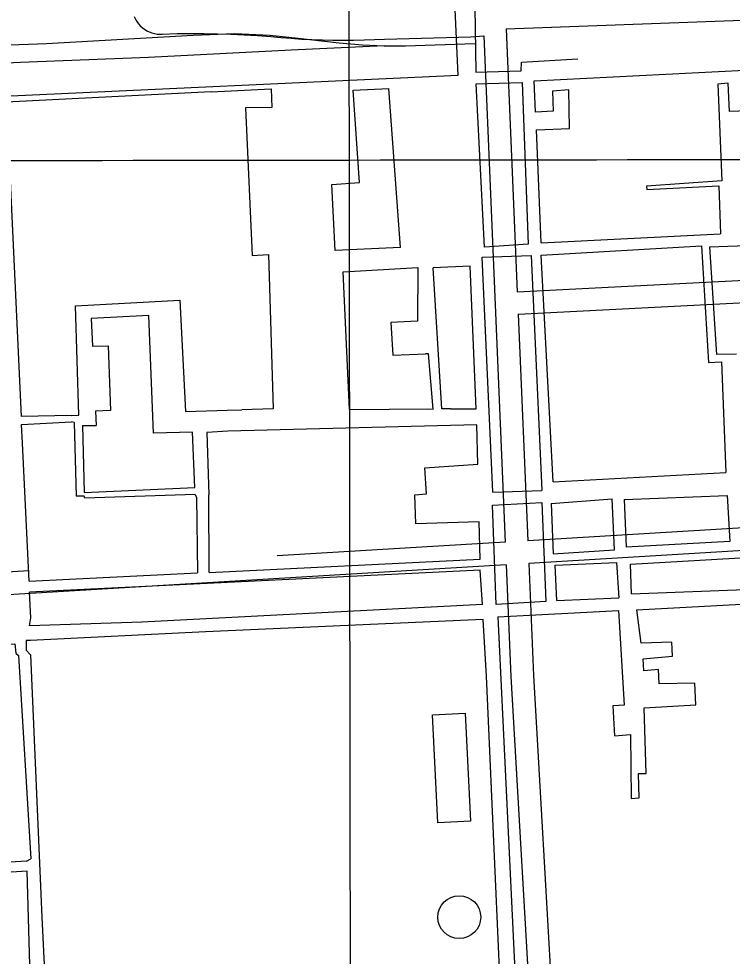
# Model space of a CAD drawing. Extents: x 3313447 to 3351316, y 703786 to 729172.
# Drawn here: x 3327644 to 3328592, y 720243 to 721489 of the extents above; entities that cross this region are included whole.
import ezdxf

# ---------------------------------------------------------------- set-up
doc = ezdxf.new("R2010")
doc.units = 0
for name, color, linetype in [('V-BLDG-OTLN', 7, 'Continuous'), ('V-DOMW-TANK', 7, 'Continuous'), ('V-GRID-MAJR', 7, 'Continuous'), ('V-RAIL-TRAK', 7, 'Continuous'), ('V-ROAD-CNTR', 7, 'Continuous'), ('V-UTIL-LINE', 7, 'Continuous')]:
    doc.layers.add(name, color=color, linetype=linetype)

msp = doc.modelspace()

# ---------------------------------------------------------------- linework, layer by layer
at = {"layer": 'V-BLDG-OTLN'}
msp.add_lwpolyline([(3328236.6314893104, 720566.5528398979), (3328243.834474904, 720422.8351273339), (3328200.647561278, 720420.670131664), (3328193.4425756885, 720564.3878442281)], close=True, dxfattribs=at)
at = {"layer": 'V-DOMW-TANK'}
msp.add_circle((3328229.029504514, 720295.2943824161), 28.492395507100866, dxfattribs=at)
at = {"layer": 'V-GRID-MAJR'}
for points in [[(3328090.94, 715239.8640000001), (3328083.005, 721301.528), (3328075.0700000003, 727363.223), (3328075.066, 727366.2760000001)], [(3317583.083, 721289.311), (3322833.044, 721295.0380000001), (3328083.005, 721301.528), (3333332.965, 721308.783), (3338582.924, 721316.8), (3343832.882, 721325.582), (3349082.838, 721335.127), (3349082.839, 721335.127)]]:
    msp.add_spline(points, degree=3, dxfattribs=at)
at = {"layer": 'V-RAIL-TRAK'}
for points in [[(3327559.839, 721452.06), (3327680.847, 721456.483), (3327875.341, 721467.518), (3327930.8200000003, 721469.531), (3327977.299, 721467.338), (3328010.958, 721463.692), (3328069.25, 721457.397), (3328100.474, 721454.78), (3328129.267, 721453.1900000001)], [(3328129.267, 721453.1900000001), (3328005.49, 721447.366), (3327816.1890000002, 721437.742), (3327646.293, 721431.34), (3327427.8680000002, 721420.877), (3327338.4250000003, 721414.878), (3327276.031, 721409.017)], [(3328129.267, 721453.1900000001), (3328157.355, 721453.332), (3328249.5870000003, 721456.569)]]:
    msp.add_lwpolyline(points, dxfattribs=at)
at = {"layer": 'V-ROAD-CNTR'}
for points in [[(3329232.277302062, 721510.0695812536), (3328291.079380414, 721475.3760222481)], [(3327797.259664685, 721492.2431527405), (3327798.7740729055, 721488.8935586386), (3327800.605690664, 721485.7209950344), (3327802.7437124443, 721482.7402125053), (3327805.166684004, 721479.9874475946), (3327807.847262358, 721477.4883754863), (3327810.7627486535, 721475.2660111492), (3327813.895922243, 721473.3351802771), (3327817.197371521, 721471.7332538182), (3327820.6310578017, 721470.4645017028), (3327824.18099002, 721469.5404083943), (3327827.8058984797, 721468.9718612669), (3327831.4753595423, 721468.7645375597), (3327834.305362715, 721468.8879199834), (3327854.168210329, 721469.4911386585), (3327871.889743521, 721469.5797561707), (3327889.7119533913, 721469.4638860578), (3327907.529932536, 721469.1400668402), (3327925.3444804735, 721468.6083040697), (3327943.150071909, 721467.8676009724), (3327960.949431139, 721466.9189091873), (3327978.563932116, 721465.7742314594), (3327991.9531145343, 721464.4424372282), (3328005.7289722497, 721463.2821616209), (3328019.5234559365, 721462.3354813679), (3328033.3276284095, 721461.5963715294), (3328047.1460715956, 721461.0665747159), (3328060.966956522, 721460.7503375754), (3328074.7917936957, 721460.6425613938), (3328088.6177095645, 721460.7462786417), (3328102.4400879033, 721461.0604698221), (3328116.255459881, 721461.585142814), (3328129.7550347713, 721462.3039668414), (3328244.4084039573, 721465.4564516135), (3328261.5594077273, 721466.577117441)], [(3328291.079380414, 721475.3760222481), (3328305.9253507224, 721126.497720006)], [(3328261.418845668, 721466.7594745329), (3328290.06138245, 720793.6703856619)], [(3328305.9233507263, 721126.497720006), (3329247.228937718, 721174.7542009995)], [(3328307.199348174, 721096.523779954), (3329248.5035461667, 721144.7801690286)], [(3328307.2003481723, 721096.523779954), (3328320.01132255, 720795.4763820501)], [(3329253.336005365, 720851.7590409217), (3328320.01132255, 720795.4763820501)], [(3329252.0451914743, 720821.6259234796), (3328321.287319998, 720765.4984420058)], [(3328290.06138245, 720793.669385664), (3327987.06198845, 720775.3974222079)], [(3328291.337379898, 720763.692445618), (3327614.518733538, 720722.8775272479)], [(3328291.3363799, 720763.693445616), (3328297.667367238, 720614.9147431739), (3328320.838320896, 720209.9135531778)], [(3328321.2863200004, 720765.499442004), (3328327.63130731, 720616.408740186), (3328378.1111393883, 719734.0834482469)], [(3327657.645647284, 720755.5324619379), (3327612.96773664, 720752.8384673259)]]:
    msp.add_lwpolyline(points, dxfattribs=at)
at = {"layer": 'V-UTIL-LINE'}
for p, q in [((3327899.311, 721392), (3327627.185, 721378.291)), ((3328150.83, 721185.189), (3328135.2490000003, 721396.784)), ((3328337.886, 721191.284), (3328575.86, 721203.246)), ((3328320.4620000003, 721189.643), (3328262.485, 721185.826)), ((3328243.289, 721160.294), (3328194.2090000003, 721158.301)), ((3328206.0160000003, 720970.7490000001), (3328194.2090000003, 721158.301)), ((3327713.955, 720962.039), (3327647.315, 720960.687)), ((3327920.664, 720969.236), (3327940.3000000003, 720969.34)), ((3328083.3200000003, 720970.1), (3328188.333, 720970.657)), ((3328217.3310000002, 720970.808), (3328206.0160000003, 720970.7490000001)), ((3327717.377, 720952.819), (3327713.816, 720953.706)), ((3327717.377, 720952.819), (3327719.89, 720854.759)), ((3327728.602, 720948.5260000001), (3327746.44, 720948.889)), ((3327657.555, 720741.881), (3327648.974, 720925.216)), ((3328353.4760000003, 720873.9770000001), (3328583.04, 720886.105)), ((3328273.44, 720860.245), (3328338.615, 720862.326)), ((3327877.9420000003, 720856.819), (3327879.935, 720853.206)), ((3327879.935, 720853.206), (3327881.244, 720752.7760000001)), ((3327896.895, 720753.5380000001), (3327896.147, 720856.729)), ((3328351.1920000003, 720844.969), (3328432.275, 720851.256)), ((3328448.032, 720850.159), (3328450.7, 720787.084)), ((3327657.555, 720741.881), (3327881.244, 720752.7760000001)), ((3328457.676, 720724.8150000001), (3329234.169, 720755.76)), ((3328344.147, 720714.849), (3328278.148, 720710.985)), ((3328358.626, 720716.109), (3328440.79, 720719.853)), ((3328464.893, 720703.946), (3328827.299, 720722.822)), ((3328260.04, 720710.622), (3327807.477, 720687.218)), ((3328280.407, 720694.337), (3328440.5670000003, 720702.6780000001)), ((3328280.407, 720694.337), (3328309.431, 720080.121)), ((3327654.284, 720369.878), (3327659.974, 720372.987))]:
    msp.add_line(p, q, dxfattribs=at)
for points in [[(3327613.394, 721394.1140000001), (3327613.75, 721385.932), (3328227.636, 721414.4890000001), (3328208.289, 721833.281), (3327565.0100000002, 721805.358), (3327577.986, 721479.605)], [(3329257.627, 721546.411), (3328249.691, 721504.642), (3328250.818, 721418.444), (3328311.049, 721420.131), (3328311.684, 721431.559), (3328386.44, 721436.089)], [(3328337.886, 721191.284), (3328331.748, 721341.515), (3328375.506, 721343.372), (3328374.548, 721394.626), (3328353.021, 721392.879), (3328353.6210000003, 721366.6680000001), (3328330.225, 721365.147), (3328328.613, 721406.566), (3328643.3310000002, 721422.661)], [(3328262.485, 721185.826), (3328251.207, 721402.853), (3328312.718, 721404.337), (3328320.4620000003, 721189.643)], [(3328662.795, 721368.692), (3328587.912, 721365.974), (3328586.083, 721403.883), (3328572.517, 721402.175), (3328577.844, 721273.708), (3328477.703, 721266.884), (3328477.961, 721262.204), (3328573.898, 721267.367), (3328575.86, 721203.246)], [(3327899.311, 721392), (3327979.298, 721396), (3327980.205, 721371.317), (3327944.941, 721370.748), (3327953.765, 721174.476), (3327975.704, 721175.76), (3327981.827, 720970.854), (3327940.3000000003, 720969.34)], [(3328150.83, 721185.189), (3328064.233, 721181.3), (3328059.481, 721269.051), (3328096.302, 721271.588), (3328087.848, 721394.194), (3328135.2490000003, 721396.784)], [(3327647.315, 720960.687), (3327627.7830000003, 721378.3200000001), (3327627.185, 721378.291)], [(3328353.4760000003, 720873.9770000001), (3328337.8540000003, 721175.232), (3328550.5670000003, 721187.665), (3328559.967, 721032.541), (3328577.203, 721033.412), (3328583.04, 720886.105)], [(3328597.139, 721043.701), (3328570.887, 721043.177), (3328561.94, 721186.156), (3328766.838, 721193.85)], [(3328273.44, 720860.245), (3328259.251, 721172.436), (3328324.253, 721174.517), (3328338.615, 720862.326)], [(3328083.3200000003, 720970.1), (3328074.958, 721152.7490000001), (3328174.065, 721158.735), (3328173.6410000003, 721087.415), (3328137.989, 721085.669), (3328140.559, 721042.185), (3328184.0470000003, 721043.971)], [(3328217.3310000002, 720970.808), (3328251.631, 720970.991), (3328243.289, 721160.294)], [(3327713.955, 720962.039), (3327723.822, 720962.541), (3327719.108, 721107.865), (3327857.626, 721115.172), (3327865.343, 720967.147), (3327920.664, 720969.236)], [(3327728.602, 720948.5260000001), (3327730.861, 720859.61), (3327877.805, 720866.236), (3327874.719, 720939.845), (3327823.015, 720938.317), (3327816.523, 721095.04), (3327740.2, 721091.1240000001), (3327741.5640000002, 721054.002), (3327762.572, 721054.561), (3327765.9020000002, 720968.547), (3327745.711, 720967.812), (3327746.44, 720948.889)], [(3328188.333, 720970.657), (3328194.213, 720970.356), (3328187.964, 721043.992), (3328184.0470000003, 721043.971)], [(3327648.974, 720925.216), (3327647.544, 720950.204), (3327713.816, 720953.706)], [(3328253.701, 720897.422), (3328252.4620000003, 720949.442), (3327921.62, 720941.258)], [(3327921.62, 720941.258), (3327893.737, 720939.579), (3327896.147, 720856.729)], [(3328255.532, 720820.582), (3328171.47, 720817.811), (3328170.1, 720856.598), (3328185.376, 720857.849), (3328183.242, 720892.323), (3328253.701, 720897.422)], [(3327877.9420000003, 720856.819), (3327731.6950000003, 720852.278), (3327730.595, 720854.718), (3327719.89, 720854.759)], [(3328351.1920000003, 720844.969), (3328353.49, 720777.975), (3328435.359, 720783.482), (3328432.275, 720851.256)], [(3328448.032, 720850.159), (3328584.7600000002, 720855.549), (3328588.203, 720794.437), (3328450.7, 720787.084)], [(3328278.148, 720710.985), (3328273.049, 720842.995), (3328338.775, 720846.585), (3328344.147, 720714.849)], [(3327896.895, 720753.5380000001), (3328256.7120000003, 720771.063), (3328255.532, 720820.582)], [(3328457.676, 720724.8150000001), (3328456.302, 720764.386), (3328848.037, 720787.125), (3328848.877, 720776.156), (3328871.597, 720777.447), (3328872.7260000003, 720786.857), (3329232.7460000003, 720804.734), (3329234.169, 720755.76)], [(3328358.626, 720716.109), (3328356.464, 720763.059), (3328437.927, 720766.449), (3328440.79, 720719.853)], [(3328260.04, 720710.622), (3328256.8200000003, 720756.338), (3327658.251, 720727.025)], [(3327807.477, 720687.218), (3327658.071, 720682.253), (3327659.849, 720692.885), (3327658.251, 720727.025)], [(3328440.5670000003, 720702.6780000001), (3328447.919, 720576.882), (3328433.032, 720576.024), (3328435.1950000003, 720536.0650000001), (3328456.343, 720538.132), (3328457.164, 720453.103), (3328468.131, 720453.942), (3328467.185, 720486.069), (3328477.3740000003, 720486.121), (3328474.582, 720573.488), (3328543.137, 720577.361), (3328541.816, 720606.35), (3328494.407, 720605.329), (3328493.526, 720624.524), (3328474.3340000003, 720622.861), (3328473.079, 720638.529), (3328512.247, 720642.252), (3328511.3680000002, 720660.665), (3328470.623, 720659.283), (3328464.893, 720703.946)], [(3328283.485, 720206.442), (3328276.9560000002, 720346.392), (3328265.17, 720615.5260000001), (3328260.687, 720690.755), (3327892.037, 720674.535), (3327659.3310000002, 720663.101), (3327653.686, 720663.074), (3327653.752, 720650.247), (3327659.599, 720643.778), (3327674.519, 720295.474), (3327680.073, 720177.665)], [(3327654.284, 720369.878), (3327588.38, 720365.653), (3327586.6, 720431.3), (3327576.9560000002, 720656.201), (3327638.705, 720658.4130000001), (3327639.764, 720646.01), (3327643.4930000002, 720642.9500000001), (3327659.974, 720372.987)], [(3327636.674, 719329.1730000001), (3327699.9960000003, 719334.311), (3327690.702, 719539.455), (3327676.841, 719830.648), (3327659.91, 720185.169), (3327654.915, 720356.5970000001), (3327584.017, 720352.11)]]:
    msp.add_lwpolyline(points, dxfattribs=at)

doc.saveas('drawing.dxf')
